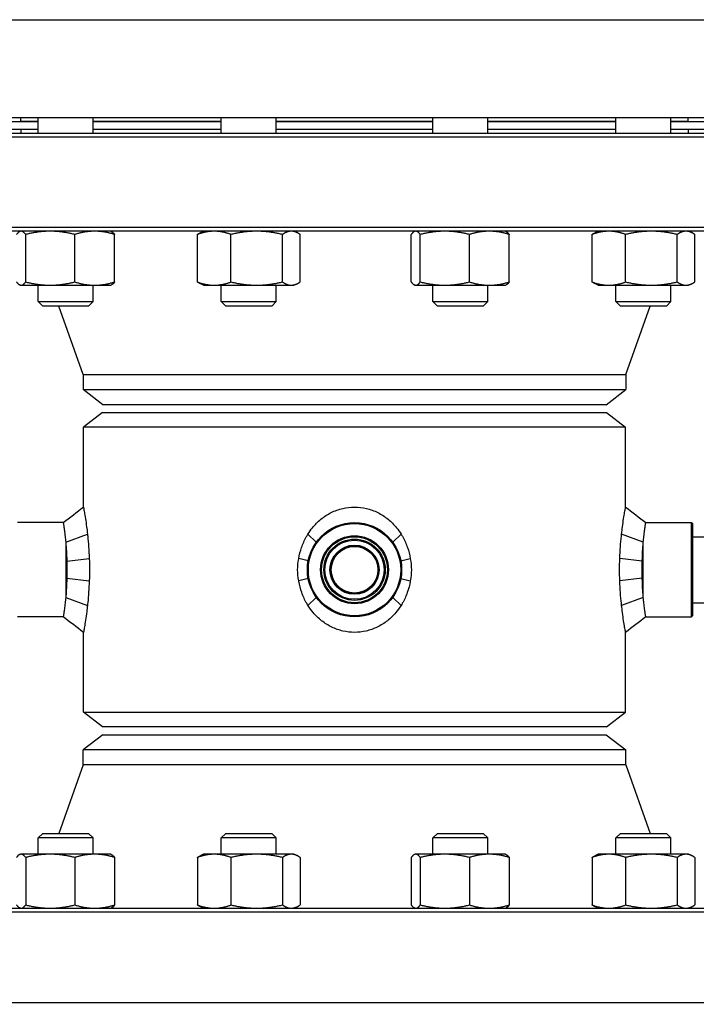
# Model space of a CAD drawing. Header units: inches. Extents: x 24 to 1128, y -94 to 748.
# Tile 417 of 573: x 611 to 622, y 545 to 560. Entities that reach past the tile are written whole.
import ezdxf

# ---------------------------------------------------------------- set-up
doc = ezdxf.new("R2010")
doc.units = ezdxf.units.IN
doc.header["$LTSCALE"] = 32
doc.header["$MEASUREMENT"] = 0
doc.layers.add('Dimension (ANSI)', color=7, linetype='Continuous', lineweight=25)
doc.layers.add('Visible (ANSI)', color=7, linetype='Continuous', lineweight=30)
doc.styles.add('Note Text (ANSI)', font='tahoma.ttf')
doc.dimstyles.new('Architectural (ANSI)', dxfattribs={"dimscale": 32, "dimtxt": 0.125, "dimasz": 0.098425, "dimexe": 0.125, "dimexo": 0.0625, "dimgap": 0.031496, "dimtad": 0, "dimtih": 1, "dimtoh": 1, "dimdec": 4, "dimrnd": 1e-08, "dimzin": 3, "dimdsep": 46, "dimlunit": 4, "dimtxsty": 'Note Text (ANSI)', "dimcen": 0.09, "dimdle": 0.393701, "dimclrd": 256, "dimclre": 256, "dimclrt": 256, "dimadec": 0, "dimazin": 3, "dimtfac": 0.96, "dimtofl": 0, "dimtmove": 0, "dimatfit": 3, "dimfxl": 1, "dimfrac": 2, "dimtolj": 1, "dimtzin": 12, "dimlwd": -1, "dimlwe": -1, "dimarcsym": 0})

# ---------------------------------------------------------------- blocks, each defined once
blk = doc.blocks.new('*D15')
at = {"layer": 'Defpoints', "color": 0, "transparency": 16777216}
for p in [(730.383, 552.029), (472.383, 538.198), (730.383, 454.747)]:
    blk.add_point(p, dxfattribs=at)
at = {"layer": 'Dimension (ANSI)', "transparency": 16777216}
for p, q in [((730.383, 550.029), (730.383, 450.747)), ((472.383, 536.198), (472.383, 450.747)), ((475.533, 454.747), (556.986, 454.747)), ((727.234, 454.747), (572.78, 454.747))]:
    blk.add_line(p, q, dxfattribs=at)
for points in [[(475.533, 455.272), (475.533, 454.222), (472.383, 454.747)], [(727.234, 455.272), (727.234, 454.222), (730.383, 454.747)]]:
    blk.add_solid(points, dxfattribs=at)
at = {"layer": 'Dimension (ANSI)', "transparency": 16777216, "insert": (557.994, 456.83), "char_height": 4, "attachment_point": 1, "style": 'Note Text (ANSI)'}
blk.add_mtext('\\A1;21\'-6"', dxfattribs=at)

msp = doc.modelspace()

# ---------------------------------------------------------------- linework, layer by layer
at = {"layer": 'Visible (ANSI)'}
for p, q in [((609.00839, 560.28152), (623.75839, 560.28152)), ((623.75839, 558.72152), (609.00839, 558.72152)), ((611.3497, 558.65652), (610.54238, 558.65652)), ((611.07339, 558.66152), (611.07339, 558.72152)), ((611.3497, 558.66152), (611.07339, 558.66152)), ((611.19339, 558.65652), (611.19339, 558.66152)), ((611.3497, 558.47652), (611.3497, 558.72152)), ((612.2247, 558.47652), (612.2247, 558.72152)), ((614.26357, 558.66152), (612.2247, 558.66152)), ((614.26357, 558.65652), (612.2247, 558.65652)), ((614.26357, 558.47652), (614.26357, 558.72152)), ((615.13857, 558.47652), (615.13857, 558.72152)), ((617.62822, 558.66152), (615.13857, 558.66152)), ((617.62822, 558.65652), (615.13857, 558.65652)), ((617.62822, 558.47652), (617.62822, 558.72152)), ((618.50322, 558.47652), (618.50322, 558.72152)), ((620.54209, 558.66152), (618.50322, 558.66152)), ((620.54209, 558.65652), (618.50322, 558.65652)), ((620.54209, 558.47652), (620.54209, 558.72152)), ((621.41709, 558.47652), (621.41709, 558.72152)), ((621.69339, 558.66152), (621.41709, 558.66152)), ((622.22441, 558.65652), (621.41709, 558.65652)), ((621.57339, 558.65652), (621.57339, 558.66152)), ((621.69339, 558.66152), (621.69339, 558.72152)), ((623.88339, 558.41402), (608.88339, 558.41402)), ((608.94589, 558.47652), (623.82089, 558.47652)), ((611.3497, 558.53652), (610.54238, 558.53652)), ((611.07339, 558.53652), (611.07339, 558.47652)), ((614.26357, 558.53652), (612.2247, 558.53652)), ((617.62822, 558.53652), (615.13857, 558.53652)), ((620.54209, 558.53652), (618.50322, 558.53652)), ((622.22441, 558.53652), (621.41709, 558.53652)), ((621.69339, 558.53652), (621.69339, 558.47652)), ((608.88339, 556.97902), (623.88339, 556.97902)), ((623.82089, 556.91652), (608.94589, 556.91652)), ((611.0682, 556.91652), (611.05694, 556.91127)), ((611.15189, 556.10938), (611.15189, 556.86465)), ((611.93242, 556.10938), (611.93242, 556.86465)), ((612.5062, 556.91652), (612.51746, 556.91127)), ((612.56773, 556.10938), (612.56773, 556.86465)), ((613.88364, 556.10938), (613.88364, 556.86465)), ((613.98207, 556.91652), (613.93628, 556.89516)), ((614.41812, 556.10938), (614.41812, 556.86465)), ((615.23555, 556.10938), (615.23555, 556.86465)), ((615.42007, 556.91652), (615.46586, 556.89516)), ((615.5185, 556.10938), (615.5185, 556.86465)), ((617.28519, 556.10938), (617.28519, 556.86465)), ((617.34672, 556.91652), (617.33546, 556.91127)), ((617.43041, 556.10938), (617.43041, 556.86465)), ((618.21094, 556.10938), (618.21094, 556.86465)), ((618.78472, 556.91652), (618.79598, 556.91127)), ((618.84624, 556.10938), (618.84624, 556.86465)), ((620.16216, 556.10938), (620.16216, 556.86465)), ((620.26059, 556.91652), (620.2148, 556.89516)), ((620.69664, 556.10938), (620.69664, 556.86465)), ((621.51407, 556.10938), (621.51407, 556.86465)), ((621.69859, 556.91652), (621.74437, 556.89516)), ((621.79702, 556.10938), (621.79702, 556.86465)), ((613.98207, 556.05752), (613.93628, 556.07887)), ((615.42007, 556.05752), (615.46586, 556.07887)), ((620.26059, 556.05752), (620.2148, 556.07887)), ((621.69859, 556.05752), (621.74437, 556.07887)), ((611.0682, 556.05752), (611.05694, 556.06276)), ((611.0682, 556.05752), (611.07928, 556.05752)), ((611.07928, 556.05752), (611.54216, 556.05752)), ((611.3497, 555.79943), (611.3497, 556.05752)), ((611.54216, 556.05752), (612.25007, 556.05752)), ((612.2247, 555.79943), (612.2247, 556.05752)), ((612.25007, 556.05752), (612.5062, 556.05752)), ((612.5062, 556.05752), (612.51746, 556.06276)), ((613.98207, 556.05752), (614.15088, 556.05752)), ((614.15088, 556.05752), (614.82683, 556.05752)), ((614.26357, 555.79943), (614.26357, 556.05752)), ((614.82683, 556.05752), (615.37702, 556.05752)), ((615.13857, 555.79943), (615.13857, 556.05752)), ((615.37702, 556.05752), (615.42007, 556.05752)), ((617.34672, 556.05752), (617.33546, 556.06276)), ((617.34672, 556.05752), (617.3578, 556.05752)), ((617.3578, 556.05752), (617.82067, 556.05752)), ((617.62822, 555.79943), (617.62822, 556.05752)), ((617.82067, 556.05752), (618.52859, 556.05752)), ((618.50322, 555.79943), (618.50322, 556.05752)), ((618.52859, 556.05752), (618.78472, 556.05752)), ((618.78472, 556.05752), (618.79598, 556.06276)), ((620.26059, 556.05752), (620.4294, 556.05752)), ((620.4294, 556.05752), (621.10535, 556.05752)), ((620.54209, 555.79943), (620.54209, 556.05752)), ((621.10535, 556.05752), (621.65554, 556.05752)), ((621.41709, 555.79943), (621.41709, 556.05752)), ((621.65554, 556.05752), (621.69859, 556.05752)), ((611.3497, 555.79943), (612.2247, 555.79943)), ((611.42262, 555.72652), (611.3497, 555.79943)), ((612.15178, 555.72652), (612.2247, 555.79943)), ((614.26357, 555.79943), (615.13857, 555.79943)), ((614.33649, 555.72652), (614.26357, 555.79943)), ((615.06565, 555.72652), (615.13857, 555.79943)), ((617.62822, 555.79943), (618.50322, 555.79943)), ((617.70113, 555.72652), (617.62822, 555.79943)), ((618.4303, 555.72652), (618.50322, 555.79943)), ((620.54209, 555.79943), (621.41709, 555.79943)), ((620.615, 555.72652), (620.54209, 555.79943)), ((621.34417, 555.72652), (621.41709, 555.79943)), ((612.15178, 555.72652), (611.42262, 555.72652)), ((612.06839, 554.63652), (611.68116, 555.72652)), ((615.06565, 555.72652), (614.33649, 555.72652)), ((618.4303, 555.72652), (617.70113, 555.72652)), ((621.34417, 555.72652), (620.615, 555.72652)), ((620.69839, 554.63652), (621.08563, 555.72652)), ((612.06839, 554.63652), (620.69839, 554.63652)), ((612.06839, 554.63652), (612.06839, 554.3963)), ((620.69839, 554.63652), (620.69839, 554.3963)), ((612.06839, 554.3963), (620.69839, 554.3963)), ((612.38089, 554.15652), (612.06839, 554.3963)), ((620.38589, 554.15652), (620.69839, 554.3963)), ((612.37289, 554.03152), (612.07089, 553.79978)), ((612.37289, 554.03152), (620.39389, 554.03152)), ((620.38589, 554.15652), (612.38089, 554.15652)), ((620.39389, 554.03152), (620.69589, 553.79978)), ((620.69589, 553.79978), (612.07089, 553.79978)), ((612.07089, 552.52864), (612.07089, 553.79978)), ((620.69589, 552.52864), (620.69589, 553.79978)), ((611.74965, 552.28152), (611.02402, 552.28152)), ((621.01714, 552.28152), (621.74277, 552.28152)), ((621.74277, 550.78152), (621.74277, 552.28152)), ((621.75839, 552.26589), (621.74277, 552.28152)), ((621.75839, 552.26589), (621.75839, 550.79714)), ((611.78964, 551.97134), (612.135, 552.09876)), ((615.7759, 551.97134), (615.64242, 552.09847)), ((616.99089, 551.97134), (617.12419, 552.09876)), ((620.97714, 551.97134), (620.63176, 552.09847)), ((621.75839, 552.05652), (622.57089, 552.05652)), ((611.78964, 551.97134), (611.78964, 551.09169)), ((620.97714, 551.09169), (620.97714, 551.97134)), ((611.80606, 551.66785), (612.16315, 551.7092)), ((615.64662, 551.67173), (615.49614, 551.7092)), ((617.12015, 551.67181), (617.27065, 551.7092)), ((620.96073, 551.66776), (620.60363, 551.7092)), ((611.80606, 551.39518), (612.16315, 551.35383)), ((615.64662, 551.3913), (615.49614, 551.35383)), ((617.12015, 551.39122), (617.27065, 551.35383)), ((620.96073, 551.39527), (620.60363, 551.35383)), ((611.78964, 551.09169), (612.135, 550.96427)), ((615.7759, 551.09169), (615.64242, 550.96456)), ((616.99089, 551.09169), (617.12419, 550.96427)), ((620.97714, 551.09169), (620.63176, 550.96456)), ((621.75839, 551.00652), (622.57089, 551.00652)), ((611.74965, 550.78152), (611.02402, 550.78152)), ((621.01714, 550.78152), (621.74277, 550.78152)), ((621.75839, 550.79714), (621.74277, 550.78152)), ((612.07089, 549.26325), (612.07089, 550.53439)), ((620.69589, 549.26325), (620.69589, 550.53439)), ((612.07089, 549.26325), (620.69589, 549.26325)), ((612.37289, 549.03152), (612.07089, 549.26325)), ((620.39389, 549.03152), (620.69589, 549.26325)), ((620.39389, 549.03152), (612.37289, 549.03152)), ((612.38089, 548.90652), (612.06839, 548.66673)), ((612.38089, 548.90652), (620.38589, 548.90652)), ((620.38589, 548.90652), (620.69839, 548.66673)), ((620.69839, 548.66673), (612.06839, 548.66673)), ((612.06839, 548.42652), (612.06839, 548.66673)), ((620.69839, 548.42652), (620.69839, 548.66673)), ((612.06839, 548.42652), (611.68116, 547.33652)), ((620.69839, 548.42652), (612.06839, 548.42652)), ((620.69839, 548.42652), (621.08563, 547.33652)), ((611.42262, 547.33652), (611.3497, 547.2636)), ((611.42262, 547.33652), (612.15178, 547.33652)), ((612.15178, 547.33652), (612.2247, 547.2636)), ((614.33649, 547.33652), (614.26357, 547.2636)), ((614.33649, 547.33652), (615.06565, 547.33652)), ((615.06565, 547.33652), (615.13857, 547.2636)), ((617.70113, 547.33652), (617.62822, 547.2636)), ((617.70113, 547.33652), (618.4303, 547.33652)), ((618.4303, 547.33652), (618.50322, 547.2636)), ((620.615, 547.33652), (620.54209, 547.2636)), ((620.615, 547.33652), (621.34417, 547.33652)), ((621.34417, 547.33652), (621.41709, 547.2636)), ((612.2247, 547.2636), (611.3497, 547.2636)), ((611.3497, 547.00552), (611.3497, 547.2636)), ((612.2247, 547.00552), (612.2247, 547.2636)), ((615.13857, 547.2636), (614.26357, 547.2636)), ((614.26357, 547.00552), (614.26357, 547.2636)), ((615.13857, 547.00552), (615.13857, 547.2636)), ((618.50322, 547.2636), (617.62822, 547.2636)), ((617.62822, 547.00552), (617.62822, 547.2636)), ((618.50322, 547.00552), (618.50322, 547.2636)), ((621.41709, 547.2636), (620.54209, 547.2636)), ((620.54209, 547.00552), (620.54209, 547.2636)), ((621.41709, 547.00552), (621.41709, 547.2636)), ((611.05694, 547.00027), (611.02241, 546.98416)), ((611.0682, 547.00552), (611.05694, 547.00027)), ((611.07928, 547.00552), (611.0682, 547.00552)), ((611.54216, 547.00552), (611.07928, 547.00552)), ((612.25007, 547.00552), (611.54216, 547.00552)), ((612.5062, 547.00552), (612.25007, 547.00552)), ((612.5062, 547.00552), (612.51746, 547.00027)), ((613.98207, 547.00552), (613.93628, 546.98416)), ((614.15088, 547.00552), (613.98207, 547.00552)), ((614.82683, 547.00552), (614.15088, 547.00552)), ((615.37702, 547.00552), (614.82683, 547.00552)), ((615.42007, 547.00552), (615.37702, 547.00552)), ((615.42007, 547.00552), (615.46586, 546.98416)), ((617.34672, 547.00552), (617.33546, 547.00027)), ((617.3578, 547.00552), (617.34672, 547.00552)), ((617.82067, 547.00552), (617.3578, 547.00552)), ((618.52859, 547.00552), (617.82067, 547.00552)), ((618.78472, 547.00552), (618.52859, 547.00552)), ((618.78472, 547.00552), (618.79598, 547.00027)), ((620.26059, 547.00552), (620.2148, 546.98416)), ((620.4294, 547.00552), (620.26059, 547.00552)), ((621.10535, 547.00552), (620.4294, 547.00552)), ((621.65554, 547.00552), (621.10535, 547.00552)), ((621.69859, 547.00552), (621.65554, 547.00552)), ((621.69859, 547.00552), (621.74437, 546.98416)), ((611.15189, 546.95365), (611.15189, 546.19838)), ((611.93242, 546.95365), (611.93242, 546.19838)), ((612.56773, 546.95365), (612.56773, 546.19838)), ((613.88364, 546.95365), (613.88364, 546.19838)), ((614.41812, 546.95365), (614.41812, 546.19838)), ((615.23555, 546.95365), (615.23555, 546.19838)), ((615.5185, 546.95365), (615.5185, 546.19838)), ((617.28519, 546.95365), (617.28519, 546.19838)), ((617.43041, 546.95365), (617.43041, 546.19838)), ((618.21094, 546.95365), (618.21094, 546.19838)), ((618.84624, 546.95365), (618.84624, 546.19838)), ((620.16216, 546.95365), (620.16216, 546.19838)), ((620.69664, 546.95365), (620.69664, 546.19838)), ((621.51407, 546.95365), (621.51407, 546.19838)), ((621.79702, 546.95365), (621.79702, 546.19838)), ((623.88339, 546.08402), (608.88339, 546.08402)), ((608.94589, 546.14652), (623.82089, 546.14652)), ((611.0682, 546.14652), (611.05694, 546.15176)), ((612.5062, 546.14652), (612.51746, 546.15176)), ((613.98207, 546.14652), (613.93628, 546.16787)), ((615.42007, 546.14652), (615.46586, 546.16787)), ((617.34672, 546.14652), (617.33546, 546.15176)), ((618.78472, 546.14652), (618.79598, 546.15176)), ((620.26059, 546.14652), (620.2148, 546.16787)), ((621.69859, 546.14652), (621.74437, 546.16787)), ((608.88339, 544.64902), (623.88339, 544.64902))]:
    msp.add_line(p, q, dxfattribs=at)
for radius in [0.75, 0.73437, 0.54062, 0.52432, 0.48748, 0.47117, 0.39062, 0.375, 0.371]:
    msp.add_circle((616.38339, 551.53152), radius, dxfattribs=at)
for centre, start, end in [((621.77313, 556.54152), 90, 99.684496), ((621.77313, 546.52152), 260.315504, 270)]:
    msp.add_arc(centre, 0.375, start, end, dxfattribs=at)
for points, weights in [([(611.07928, 556.91652), (611.04559, 556.91652), (611.00667, 556.86465)], [1, 1.0379548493, 1]), ([(611.15189, 556.86465), (611.11298, 556.91652), (611.07928, 556.91652)], [1, 1.0379548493, 1]), ([(611.54216, 556.91652), (611.36104, 556.91652), (611.15189, 556.86465)], [1, 1.0379548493, 1]), ([(611.93242, 556.86465), (611.72328, 556.91652), (611.54216, 556.91652)], [1, 1.0379548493, 1]), ([(612.25007, 556.91652), (612.10265, 556.91652), (611.93242, 556.86465)], [1, 1.0379548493, 1]), ([(612.56773, 556.86465), (612.3975, 556.91652), (612.25007, 556.91652)], [1, 1.0379548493, 1]), ([(612.51746, 556.91127), (612.54098, 556.9003), (612.56773, 556.86465)], [1.01653872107, 1.02578038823, 1]), ([(614.15088, 556.91652), (614.02685, 556.91652), (613.88364, 556.86465)], [1, 1.0379548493, 1]), ([(613.88364, 556.86465), (613.91104, 556.88339), (613.93628, 556.89516)], [1, 1.01339325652, 1.01733426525]), ([(614.41812, 556.86465), (614.27491, 556.91652), (614.15088, 556.91652)], [1, 1.0379548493, 1]), ([(614.82683, 556.91652), (614.63715, 556.91652), (614.41812, 556.86465)], [1, 1.0379548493, 1]), ([(615.23555, 556.86465), (615.01652, 556.91652), (614.82683, 556.91652)], [1, 1.0379548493, 1]), ([(615.37702, 556.91652), (615.31137, 556.91652), (615.23555, 556.86465)], [1, 1.0379548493, 1]), ([(615.5185, 556.86465), (615.44268, 556.91652), (615.37702, 556.91652)], [1, 1.0379548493, 1]), ([(617.3578, 556.91652), (617.3241, 556.91652), (617.28519, 556.86465)], [1, 1.0379548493, 1]), ([(617.43041, 556.86465), (617.3915, 556.91652), (617.3578, 556.91652)], [1, 1.0379548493, 1]), ([(617.82067, 556.91652), (617.63955, 556.91652), (617.43041, 556.86465)], [1, 1.0379548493, 1]), ([(618.21094, 556.86465), (618.0018, 556.91652), (617.82067, 556.91652)], [1, 1.0379548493, 1]), ([(618.52859, 556.91652), (618.38117, 556.91652), (618.21094, 556.86465)], [1, 1.0379548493, 1]), ([(618.84624, 556.86465), (618.67601, 556.91652), (618.52859, 556.91652)], [1, 1.0379548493, 1]), ([(618.79598, 556.91127), (618.8195, 556.9003), (618.84624, 556.86465)], [1.01653872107, 1.02578038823, 1]), ([(620.4294, 556.91652), (620.30537, 556.91652), (620.16216, 556.86465)], [1, 1.0379548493, 1]), ([(620.16216, 556.86465), (620.18956, 556.88339), (620.2148, 556.89516)], [1, 1.01339325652, 1.01733426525]), ([(620.69664, 556.86465), (620.55342, 556.91652), (620.4294, 556.91652)], [1, 1.0379548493, 1]), ([(621.10535, 556.91652), (620.91567, 556.91652), (620.69664, 556.86465)], [1, 1.0379548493, 1]), ([(621.51407, 556.86465), (621.29504, 556.91652), (621.10535, 556.91652)], [1, 1.0379548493, 1]), ([(621.65554, 556.91652), (621.58988, 556.91652), (621.51407, 556.86465)], [1, 1.0379548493, 1]), ([(621.79702, 556.86465), (621.7212, 556.91652), (621.65554, 556.91652)], [1, 1.0379548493, 1]), ([(611.00667, 556.10938), (611.04559, 556.05752), (611.07928, 556.05752)], [1, 1.0379548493, 1]), ([(611.07928, 556.05752), (611.11298, 556.05752), (611.15189, 556.10938)], [1, 1.0379548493, 1]), ([(611.15189, 556.10938), (611.36104, 556.05752), (611.54216, 556.05752)], [1, 1.0379548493, 1]), ([(611.54216, 556.05752), (611.72328, 556.05752), (611.93242, 556.10938)], [1, 1.0379548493, 1]), ([(611.93242, 556.10938), (612.10265, 556.05752), (612.25007, 556.05752)], [1, 1.0379548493, 1]), ([(612.25007, 556.05752), (612.3975, 556.05752), (612.56773, 556.10938)], [1, 1.0379548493, 1]), ([(612.56773, 556.10938), (612.54098, 556.07373), (612.51746, 556.06276)], [1, 1.02578038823, 1.01653872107]), ([(613.93628, 556.07887), (613.91104, 556.09064), (613.88364, 556.10938)], [1.01733426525, 1.01339325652, 1]), ([(613.88364, 556.10938), (614.02685, 556.05752), (614.15088, 556.05752)], [1, 1.0379548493, 1]), ([(614.15088, 556.05752), (614.27491, 556.05752), (614.41812, 556.10938)], [1, 1.0379548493, 1]), ([(614.41812, 556.10938), (614.63715, 556.05752), (614.82683, 556.05752)], [1, 1.0379548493, 1]), ([(614.82683, 556.05752), (615.01652, 556.05752), (615.23555, 556.10938)], [1, 1.0379548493, 1]), ([(615.23555, 556.10938), (615.31137, 556.05752), (615.37702, 556.05752)], [1, 1.0379548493, 1]), ([(615.37702, 556.05752), (615.44268, 556.05752), (615.5185, 556.10938)], [1, 1.0379548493, 1]), ([(617.28519, 556.10938), (617.3241, 556.05752), (617.3578, 556.05752)], [1, 1.0379548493, 1]), ([(617.3578, 556.05752), (617.3915, 556.05752), (617.43041, 556.10938)], [1, 1.0379548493, 1]), ([(617.43041, 556.10938), (617.63955, 556.05752), (617.82067, 556.05752)], [1, 1.0379548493, 1]), ([(617.82067, 556.05752), (618.0018, 556.05752), (618.21094, 556.10938)], [1, 1.0379548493, 1]), ([(618.21094, 556.10938), (618.38117, 556.05752), (618.52859, 556.05752)], [1, 1.0379548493, 1]), ([(618.52859, 556.05752), (618.67601, 556.05752), (618.84624, 556.10938)], [1, 1.0379548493, 1]), ([(618.84624, 556.10938), (618.8195, 556.07373), (618.79598, 556.06276)], [1, 1.02578038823, 1.01653872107]), ([(620.2148, 556.07887), (620.18956, 556.09064), (620.16216, 556.10938)], [1.01733426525, 1.01339325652, 1]), ([(620.16216, 556.10938), (620.30537, 556.05752), (620.4294, 556.05752)], [1, 1.0379548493, 1]), ([(620.4294, 556.05752), (620.55342, 556.05752), (620.69664, 556.10938)], [1, 1.0379548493, 1]), ([(620.69664, 556.10938), (620.91567, 556.05752), (621.10535, 556.05752)], [1, 1.0379548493, 1]), ([(621.10535, 556.05752), (621.29504, 556.05752), (621.51407, 556.10938)], [1, 1.0379548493, 1]), ([(621.51407, 556.10938), (621.58988, 556.05752), (621.65554, 556.05752)], [1, 1.0379548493, 1]), ([(621.65554, 556.05752), (621.7212, 556.05752), (621.79702, 556.10938)], [1, 1.0379548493, 1]), ([(611.07928, 547.00552), (611.04559, 547.00552), (611.00667, 546.95365)], [1, 1.0379548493, 1]), ([(611.15189, 546.95365), (611.11298, 547.00552), (611.07928, 547.00552)], [1, 1.0379548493, 1]), ([(611.54216, 547.00552), (611.36104, 547.00552), (611.15189, 546.95365)], [1, 1.0379548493, 1]), ([(611.93242, 546.95365), (611.72328, 547.00552), (611.54216, 547.00552)], [1, 1.0379548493, 1]), ([(612.25007, 547.00552), (612.10265, 547.00552), (611.93242, 546.95365)], [1, 1.0379548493, 1]), ([(612.56773, 546.95365), (612.3975, 547.00552), (612.25007, 547.00552)], [1, 1.0379548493, 1]), ([(612.51746, 547.00027), (612.54098, 546.9893), (612.56773, 546.95365)], [1.01653872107, 1.02578038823, 1]), ([(614.15088, 547.00552), (614.02685, 547.00552), (613.88364, 546.95365)], [1, 1.0379548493, 1]), ([(613.88364, 546.95365), (613.91104, 546.97239), (613.93628, 546.98416)], [1, 1.01339325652, 1.01733426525]), ([(614.41812, 546.95365), (614.27491, 547.00552), (614.15088, 547.00552)], [1, 1.0379548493, 1]), ([(614.82683, 547.00552), (614.63715, 547.00552), (614.41812, 546.95365)], [1, 1.0379548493, 1]), ([(615.23555, 546.95365), (615.01652, 547.00552), (614.82683, 547.00552)], [1, 1.0379548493, 1]), ([(615.37702, 547.00552), (615.31137, 547.00552), (615.23555, 546.95365)], [1, 1.0379548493, 1]), ([(615.5185, 546.95365), (615.44268, 547.00552), (615.37702, 547.00552)], [1, 1.0379548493, 1]), ([(617.3578, 547.00552), (617.3241, 547.00552), (617.28519, 546.95365)], [1, 1.0379548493, 1]), ([(617.43041, 546.95365), (617.3915, 547.00552), (617.3578, 547.00552)], [1, 1.0379548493, 1]), ([(617.82067, 547.00552), (617.63955, 547.00552), (617.43041, 546.95365)], [1, 1.0379548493, 1]), ([(618.21094, 546.95365), (618.0018, 547.00552), (617.82067, 547.00552)], [1, 1.0379548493, 1]), ([(618.52859, 547.00552), (618.38117, 547.00552), (618.21094, 546.95365)], [1, 1.0379548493, 1]), ([(618.84624, 546.95365), (618.67601, 547.00552), (618.52859, 547.00552)], [1, 1.0379548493, 1]), ([(618.79598, 547.00027), (618.8195, 546.9893), (618.84624, 546.95365)], [1.01653872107, 1.02578038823, 1]), ([(620.4294, 547.00552), (620.30537, 547.00552), (620.16216, 546.95365)], [1, 1.0379548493, 1]), ([(620.16216, 546.95365), (620.18956, 546.97239), (620.2148, 546.98416)], [1, 1.01339325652, 1.01733426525]), ([(620.69664, 546.95365), (620.55342, 547.00552), (620.4294, 547.00552)], [1, 1.0379548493, 1]), ([(621.10535, 547.00552), (620.91567, 547.00552), (620.69664, 546.95365)], [1, 1.0379548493, 1]), ([(621.51407, 546.95365), (621.29504, 547.00552), (621.10535, 547.00552)], [1, 1.0379548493, 1]), ([(621.65554, 547.00552), (621.58988, 547.00552), (621.51407, 546.95365)], [1, 1.0379548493, 1]), ([(621.79702, 546.95365), (621.7212, 547.00552), (621.65554, 547.00552)], [1, 1.0379548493, 1]), ([(611.00667, 546.19838), (611.04559, 546.14652), (611.07928, 546.14652)], [1, 1.0379548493, 1]), ([(611.07928, 546.14652), (611.11298, 546.14652), (611.15189, 546.19838)], [1, 1.0379548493, 1]), ([(611.15189, 546.19838), (611.36104, 546.14652), (611.54216, 546.14652)], [1, 1.0379548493, 1]), ([(611.54216, 546.14652), (611.72328, 546.14652), (611.93242, 546.19838)], [1, 1.0379548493, 1]), ([(611.93242, 546.19838), (612.10265, 546.14652), (612.25007, 546.14652)], [1, 1.0379548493, 1]), ([(612.25007, 546.14652), (612.3975, 546.14652), (612.56773, 546.19838)], [1, 1.0379548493, 1]), ([(612.56773, 546.19838), (612.54098, 546.16273), (612.51746, 546.15176)], [1, 1.02578038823, 1.01653872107]), ([(613.88364, 546.19838), (614.02685, 546.14652), (614.15088, 546.14652)], [1, 1.0379548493, 1]), ([(613.93628, 546.16787), (613.91104, 546.17964), (613.88364, 546.19838)], [1.01733426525, 1.01339325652, 1]), ([(614.15088, 546.14652), (614.27491, 546.14652), (614.41812, 546.19838)], [1, 1.0379548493, 1]), ([(614.41812, 546.19838), (614.63715, 546.14652), (614.82683, 546.14652)], [1, 1.0379548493, 1]), ([(614.82683, 546.14652), (615.01652, 546.14652), (615.23555, 546.19838)], [1, 1.0379548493, 1]), ([(615.23555, 546.19838), (615.31137, 546.14652), (615.37702, 546.14652)], [1, 1.0379548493, 1]), ([(615.37702, 546.14652), (615.44268, 546.14652), (615.5185, 546.19838)], [1, 1.0379548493, 1]), ([(617.28519, 546.19838), (617.3241, 546.14652), (617.3578, 546.14652)], [1, 1.0379548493, 1]), ([(617.3578, 546.14652), (617.3915, 546.14652), (617.43041, 546.19838)], [1, 1.0379548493, 1]), ([(617.43041, 546.19838), (617.63955, 546.14652), (617.82067, 546.14652)], [1, 1.0379548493, 1]), ([(617.82067, 546.14652), (618.0018, 546.14652), (618.21094, 546.19838)], [1, 1.0379548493, 1]), ([(618.21094, 546.19838), (618.38117, 546.14652), (618.52859, 546.14652)], [1, 1.0379548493, 1]), ([(618.52859, 546.14652), (618.67601, 546.14652), (618.84624, 546.19838)], [1, 1.0379548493, 1]), ([(618.84624, 546.19838), (618.8195, 546.16273), (618.79598, 546.15176)], [1, 1.02578038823, 1.01653872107]), ([(620.16216, 546.19838), (620.30537, 546.14652), (620.4294, 546.14652)], [1, 1.0379548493, 1]), ([(620.2148, 546.16787), (620.18956, 546.17964), (620.16216, 546.19838)], [1.01733426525, 1.01339325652, 1]), ([(620.4294, 546.14652), (620.55342, 546.14652), (620.69664, 546.19838)], [1, 1.0379548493, 1]), ([(620.69664, 546.19838), (620.91567, 546.14652), (621.10535, 546.14652)], [1, 1.0379548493, 1]), ([(621.10535, 546.14652), (621.29504, 546.14652), (621.51407, 546.19838)], [1, 1.0379548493, 1]), ([(621.51407, 546.19838), (621.58988, 546.14652), (621.65554, 546.14652)], [1, 1.0379548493, 1]), ([(621.65554, 546.14652), (621.7212, 546.14652), (621.79702, 546.19838)], [1, 1.0379548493, 1])]:
    msp.add_rational_spline(points, weights, degree=2, dxfattribs=at)
for points in [[(611.74965, 552.28152), (611.85674, 552.36388), (611.9638, 552.44628), (612.07089, 552.52864)], [(620.69589, 552.52864), (620.80299, 552.44628), (620.91005, 552.36388), (621.01714, 552.28152)], [(612.07089, 550.53439), (611.9638, 550.61675), (611.85674, 550.69915), (611.74965, 550.78152)], [(621.01714, 550.78152), (620.91005, 550.69915), (620.80299, 550.61675), (620.69589, 550.53439)]]:
    msp.add_open_spline(points, degree=3, dxfattribs=at)
for points, knots in [([(612.07089, 552.52864), (612.07089, 552.52864), (612.0722, 552.52175), (612.07742, 552.4934), (612.08133, 552.47196), (612.09096, 552.41622), (612.09669, 552.38188), (612.10877, 552.30376), (612.11511, 552.25998), (612.12577, 552.17864), (612.13048, 552.13996), (612.135, 552.09876)], [3.64625854, 3.64625854, 3.64625854, 3.64625854, 4.10750671, 4.10750671, 4.56875488, 4.56875488, 5.03000306, 5.03000306, 5.49125123, 5.49125123, 5.8479589, 5.8479589, 5.8479589, 5.8479589]), ([(615.64242, 552.09847), (615.66496, 552.13437), (615.68939, 552.16829), (615.7543, 552.2476), (615.79942, 552.29329), (615.89953, 552.3749), (615.95453, 552.41081), (616.07093, 552.46915), (616.13246, 552.49163), (616.25763, 552.52138), (616.32127, 552.52864), (616.44552, 552.52864), (616.50916, 552.52138), (616.63433, 552.49163), (616.69586, 552.46915), (616.81225, 552.41081), (616.86725, 552.3749), (616.96737, 552.29329), (617.01249, 552.2476), (617.07733, 552.16837), (617.10169, 552.13455), (617.12419, 552.09876)], [1.4424487, 1.4424487, 1.4424487, 1.4424487, 1.75385711, 1.75385711, 2.22723019, 2.22723019, 2.70060327, 2.70060327, 3.17397635, 3.17397635, 3.64734943, 3.64734943, 4.12072251, 4.12072251, 4.5940956, 4.5940956, 5.06746868, 5.06746868, 5.54084176, 5.54084176, 5.85142641, 5.85142641, 5.85142641, 5.85142641]), ([(620.63176, 552.09847), (620.63628, 552.13979), (620.64101, 552.17856), (620.65168, 552.25998), (620.65802, 552.30376), (620.6701, 552.38188), (620.67583, 552.41622), (620.68546, 552.47196), (620.68937, 552.4934), (620.69458, 552.52175), (620.69589, 552.52864), (620.69589, 552.52864)], [1.44373646, 1.44373646, 1.44373646, 1.44373646, 1.80126586, 1.80126586, 2.26251403, 2.26251403, 2.7237622, 2.7237622, 3.18501037, 3.18501037, 3.64625854, 3.64625854, 3.64625854, 3.64625854]), ([(611.74965, 552.28152), (611.74965, 552.28152), (611.75039, 552.27699), (611.75341, 552.25797), (611.75569, 552.24348), (611.76143, 552.20518), (611.76488, 552.18135), (611.77231, 552.12631), (611.77627, 552.09509), (611.78326, 552.03443), (611.78651, 552.00409), (611.78964, 551.97134)], [8.62738484, 8.62738484, 8.62738484, 8.62738484, 8.98685495, 8.98685495, 9.34632505, 9.34632505, 9.70579515, 9.70579515, 10.06526526, 10.06526526, 10.36166118, 10.36166118, 10.36166118, 10.36166118]), ([(620.97714, 551.97134), (620.98028, 552.00409), (620.98353, 552.03443), (620.99052, 552.09509), (620.99448, 552.12631), (621.0019, 552.18135), (621.00536, 552.20518), (621.0111, 552.24348), (621.01338, 552.25797), (621.0164, 552.27699), (621.01714, 552.28152), (621.01714, 552.28152)], [6.8931085, 6.8931085, 6.8931085, 6.8931085, 7.18950442, 7.18950442, 7.54897453, 7.54897453, 7.90844463, 7.90844463, 8.26791474, 8.26791474, 8.62738484, 8.62738484, 8.62738484, 8.62738484]), ([(612.135, 552.09876), (612.13618, 552.08794), (612.13735, 552.07695), (612.14404, 552.01216), (612.14913, 551.95477), (612.15753, 551.83606), (612.16083, 551.77467), (612.16306, 551.71194), (612.1631, 551.71057), (612.16315, 551.7092)], [5.8479589, 5.8479589, 5.8479589, 5.8479589, 5.94156769, 5.94156769, 6.39188416, 6.39188416, 6.84220062, 6.84220062, 6.85226105, 6.85226105, 6.85226105, 6.85226105]), ([(615.49614, 551.7092), (615.50598, 551.76888), (615.52102, 551.82865), (615.56121, 551.94461), (615.58642, 552.00086), (615.62436, 552.06884), (615.63324, 552.08382), (615.64242, 552.09847)], [0.4397521, 0.4397521, 0.4397521, 0.4397521, 0.87692855, 0.87692855, 1.31539283, 1.31539283, 1.4424487, 1.4424487, 1.4424487, 1.4424487]), ([(617.12419, 552.09876), (617.13344, 552.08402), (617.14237, 552.06894), (617.18037, 552.00086), (617.20558, 551.94461), (617.24577, 551.82865), (617.26081, 551.76888), (617.27065, 551.7092)], [5.85142641, 5.85142641, 5.85142641, 5.85142641, 5.97930603, 5.97930603, 6.41777031, 6.41777031, 6.85494677, 6.85494677, 6.85494677, 6.85494677]), ([(620.60363, 551.7092), (620.60368, 551.71057), (620.60373, 551.71194), (620.60596, 551.77467), (620.60926, 551.83606), (620.61765, 551.95477), (620.62275, 552.01216), (620.62943, 552.07685), (620.63059, 552.08775), (620.63176, 552.09847)], [0.44025603, 0.44025603, 0.44025603, 0.44025603, 0.45031646, 0.45031646, 0.90063293, 0.90063293, 1.35094939, 1.35094939, 1.44373646, 1.44373646, 1.44373646, 1.44373646]), ([(611.78964, 551.97134), (611.78998, 551.96725), (611.79032, 551.96312), (611.79406, 551.91628), (611.79721, 551.8705), (611.80241, 551.77564), (611.80445, 551.7265), (611.80589, 551.67417), (611.80597, 551.67101), (611.80606, 551.66785)], [4.716153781, 4.716153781, 4.716153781, 4.716153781, 4.751325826, 4.751325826, 5.112791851, 5.112791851, 5.474257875, 5.474257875, 5.497479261, 5.497479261, 5.497479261, 5.497479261]), ([(620.96073, 551.66776), (620.96081, 551.67095), (620.9609, 551.67414), (620.96233, 551.7265), (620.96438, 551.77564), (620.96957, 551.8705), (620.97272, 551.91628), (620.97647, 551.96312), (620.97681, 551.96725), (620.97714, 551.97134)], [0.338011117, 0.338011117, 0.338011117, 0.338011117, 0.361466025, 0.361466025, 0.722932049, 0.722932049, 1.084398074, 1.084398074, 1.119570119, 1.119570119, 1.119570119, 1.119570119]), ([(612.16315, 551.7092), (612.1632, 551.7081), (612.16324, 551.707), (612.16571, 551.64739), (612.16689, 551.58851), (612.16689, 551.53152), (612.16689, 551.47452), (612.16571, 551.41564), (612.16324, 551.35603), (612.1632, 551.35493), (612.16315, 551.35383)], [-0.442439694, -0.442439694, -0.442439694, -0.442439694, -0.434289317, -0.434289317, 0, 0, 0, 0.434289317, 0.434289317, 0.442439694, 0.442439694, 0.442439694, 0.442439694]), ([(615.49614, 551.35383), (615.49592, 551.35493), (615.4957, 551.35603), (615.48399, 551.41564), (615.47852, 551.47452), (615.47852, 551.58851), (615.48399, 551.64739), (615.4957, 551.707), (615.49592, 551.7081), (615.49614, 551.7092)], [-7.390832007, -7.390832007, -7.390832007, -7.390832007, -7.382681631, -7.382681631, -6.948392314, -6.948392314, -6.514102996, -6.514102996, -6.50595262, -6.50595262, -6.50595262, -6.50595262]), ([(617.27065, 551.7092), (617.27087, 551.7081), (617.27109, 551.707), (617.28279, 551.64739), (617.28826, 551.58851), (617.28826, 551.53152), (617.28826, 551.47452), (617.28279, 551.41564), (617.27109, 551.35603), (617.27087, 551.35493), (617.27065, 551.35383)], [-0.442439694, -0.442439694, -0.442439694, -0.442439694, -0.434289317, -0.434289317, 0, 0, 0, 0.434289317, 0.434289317, 0.442439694, 0.442439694, 0.442439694, 0.442439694]), ([(620.60363, 551.35383), (620.60359, 551.35493), (620.60354, 551.35603), (620.60108, 551.41564), (620.59989, 551.47452), (620.59989, 551.58851), (620.60108, 551.64739), (620.60354, 551.707), (620.60359, 551.7081), (620.60363, 551.7092)], [-7.390832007, -7.390832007, -7.390832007, -7.390832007, -7.382681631, -7.382681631, -6.948392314, -6.948392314, -6.514102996, -6.514102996, -6.50595262, -6.50595262, -6.50595262, -6.50595262]), ([(611.80606, 551.66785), (611.80723, 551.62184), (611.80781, 551.5759), (611.80781, 551.48716), (611.80724, 551.44121), (611.80606, 551.39518)], [5.497479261, 5.497479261, 5.497479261, 5.497479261, 5.8357239, 5.8357239, 6.173679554, 6.173679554, 6.173679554, 6.173679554]), ([(620.96073, 551.39527), (620.95955, 551.44125), (620.95898, 551.48716), (620.95898, 551.53152), (620.95898, 551.57587), (620.95955, 551.62178), (620.96073, 551.66776)], [-0.338011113, -0.338011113, -0.338011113, -0.338011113, 0, 0, 0, 0.338011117, 0.338011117, 0.338011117, 0.338011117]), ([(611.80606, 551.39518), (611.806, 551.39296), (611.80594, 551.39075), (611.80458, 551.34027), (611.80261, 551.292), (611.79759, 551.19869), (611.79455, 551.15359), (611.79071, 551.10478), (611.79018, 551.0982), (611.78964, 551.09169)], [6.173679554, 6.173679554, 6.173679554, 6.173679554, 6.189953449, 6.189953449, 6.544182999, 6.544182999, 6.898412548, 6.898412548, 6.954395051, 6.954395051, 6.954395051, 6.954395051]), ([(620.97714, 551.09169), (620.97681, 551.09578), (620.97647, 551.09991), (620.97272, 551.14675), (620.96957, 551.19254), (620.96438, 551.28739), (620.96233, 551.33653), (620.9609, 551.38889), (620.96081, 551.39208), (620.96073, 551.39527)], [-1.119570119, -1.119570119, -1.119570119, -1.119570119, -1.084398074, -1.084398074, -0.722932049, -0.722932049, -0.361466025, -0.361466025, -0.338011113, -0.338011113, -0.338011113, -0.338011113]), ([(612.16315, 551.35383), (612.16108, 551.29415), (612.15795, 551.23438), (612.14994, 551.11842), (612.14507, 551.06217), (612.1382, 550.99409), (612.13661, 550.97901), (612.135, 550.96427)], [-6.85385588, -6.85385588, -6.85385588, -6.85385588, -6.41667942, -6.41667942, -5.97821514, -5.97821514, -5.85033552, -5.85033552, -5.85033552, -5.85033552]), ([(615.64242, 550.96456), (615.6357, 550.97528), (615.62914, 550.98618), (615.59186, 551.05087), (615.56537, 551.10826), (615.52304, 551.22697), (615.50719, 551.28836), (615.49659, 551.35109), (615.49637, 551.35246), (615.49614, 551.35383)], [13.1434795, 13.1434795, 13.1434795, 13.1434795, 13.23626656, 13.23626656, 13.68658302, 13.68658302, 14.13689949, 14.13689949, 14.14695992, 14.14695992, 14.14695992, 14.14695992]), ([(617.27065, 551.35383), (617.27042, 551.35246), (617.27019, 551.35109), (617.2596, 551.28836), (617.24374, 551.22697), (617.20142, 551.10826), (617.17493, 551.05087), (617.13759, 550.98608), (617.13097, 550.97509), (617.12419, 550.96427)], [7.7349549, 7.7349549, 7.7349549, 7.7349549, 7.74501533, 7.74501533, 8.1953318, 8.1953318, 8.64564826, 8.64564826, 8.73925705, 8.73925705, 8.73925705, 8.73925705]), ([(620.63176, 550.96456), (620.63059, 550.97528), (620.62943, 550.98618), (620.62275, 551.05087), (620.61765, 551.10826), (620.60926, 551.22697), (620.60596, 551.28836), (620.60373, 551.35109), (620.60368, 551.35246), (620.60363, 551.35383)], [13.14129772, 13.14129772, 13.14129772, 13.14129772, 13.23408478, 13.23408478, 13.68440124, 13.68440124, 14.13471771, 14.13471771, 14.14477814, 14.14477814, 14.14477814, 14.14477814]), ([(611.78964, 551.09169), (611.78651, 551.05894), (611.78326, 551.0286), (611.77627, 550.96794), (611.77231, 550.93672), (611.76488, 550.88168), (611.76143, 550.85785), (611.75569, 550.81955), (611.75341, 550.80506), (611.75039, 550.78604), (611.74965, 550.78152), (611.74965, 550.78152)], [1.14151861, 1.14151861, 1.14151861, 1.14151861, 1.43791453, 1.43791453, 1.79738463, 1.79738463, 2.15685474, 2.15685474, 2.51632484, 2.51632484, 2.87579495, 2.87579495, 2.87579495, 2.87579495]), ([(621.01714, 550.78152), (621.01714, 550.78152), (621.0164, 550.78604), (621.01338, 550.80506), (621.0111, 550.81955), (621.00536, 550.85785), (621.0019, 550.88168), (620.99448, 550.93672), (620.99052, 550.96794), (620.98353, 551.0286), (620.98028, 551.05894), (620.97714, 551.09169)], [2.87579495, 2.87579495, 2.87579495, 2.87579495, 3.23526505, 3.23526505, 3.59473516, 3.59473516, 3.95420526, 3.95420526, 4.31367537, 4.31367537, 4.61007129, 4.61007129, 4.61007129, 4.61007129]), ([(612.135, 550.96427), (612.13108, 550.92848), (612.12701, 550.89466), (612.11684, 550.81543), (612.11032, 550.76974), (612.09783, 550.68813), (612.09187, 550.65222), (612.08183, 550.59388), (612.07774, 550.5714), (612.07227, 550.54165), (612.07089, 550.53439), (612.07089, 550.53439)], [-5.85033552, -5.85033552, -5.85033552, -5.85033552, -5.53975087, -5.53975087, -5.06637779, -5.06637779, -4.5930047, -4.5930047, -4.11963162, -4.11963162, -3.64625854, -3.64625854, -3.64625854, -3.64625854]), ([(617.12419, 550.96427), (617.0983, 550.92307), (617.06985, 550.88439), (617.00062, 550.80305), (616.95588, 550.75927), (616.857, 550.68115), (616.80287, 550.64681), (616.68861, 550.59107), (616.62836, 550.56963), (616.50602, 550.54128), (616.44392, 550.53439), (616.32286, 550.53439), (616.26077, 550.54128), (616.13842, 550.56963), (616.07818, 550.59107), (615.96392, 550.64681), (615.90979, 550.68115), (615.81091, 550.75927), (615.76617, 550.80305), (615.69687, 550.88447), (615.66836, 550.92324), (615.64242, 550.96456)], [8.73925705, 8.73925705, 8.73925705, 8.73925705, 9.09596473, 9.09596473, 9.5572129, 9.5572129, 10.01846107, 10.01846107, 10.47970924, 10.47970924, 10.94095741, 10.94095741, 11.40220558, 11.40220558, 11.86345375, 11.86345375, 12.32470192, 12.32470192, 12.78595009, 12.78595009, 13.1434795, 13.1434795, 13.1434795, 13.1434795]), ([(620.69589, 550.53439), (620.69589, 550.53439), (620.69458, 550.54128), (620.68937, 550.56963), (620.68546, 550.59107), (620.67583, 550.64681), (620.6701, 550.68115), (620.65802, 550.75927), (620.65168, 550.80305), (620.64101, 550.88447), (620.63628, 550.92324), (620.63176, 550.96456)], [10.93877563, 10.93877563, 10.93877563, 10.93877563, 11.4000238, 11.4000238, 11.86127197, 11.86127197, 12.32252014, 12.32252014, 12.78376831, 12.78376831, 13.14129772, 13.14129772, 13.14129772, 13.14129772])]:
    msp.add_open_spline(points, degree=3, knots=knots, dxfattribs=at)

# ---------------------------------------------------------------- dimensions: what is measured, and where the dimension line sits
at = {"layer": 'Dimension (ANSI)'}
dim = msp.add_linear_dim(base=(730.38339, 454.74665), p1=(472.38339, 538.19802), p2=(730.38339, 552.02892), dimstyle='Architectural (ANSI)', override={"dimgap": 0.031496, "dimtih": 0, "dimtoh": 0, "dimdec": 4, "dimlfac": 1, "dimtol": 0, "dimlim": 0, "dimtp": 0, "dimtm": 0, "dimtdec": 2, "dimatfit": 1}, dxfattribs=at)
dim.commit()
dim.dimension.update_dxf_attribs({"geometry": '*D15', "text_midpoint": (564.88339, 454.74665), "dimtype": 160})

doc.saveas('drawing.dxf')
